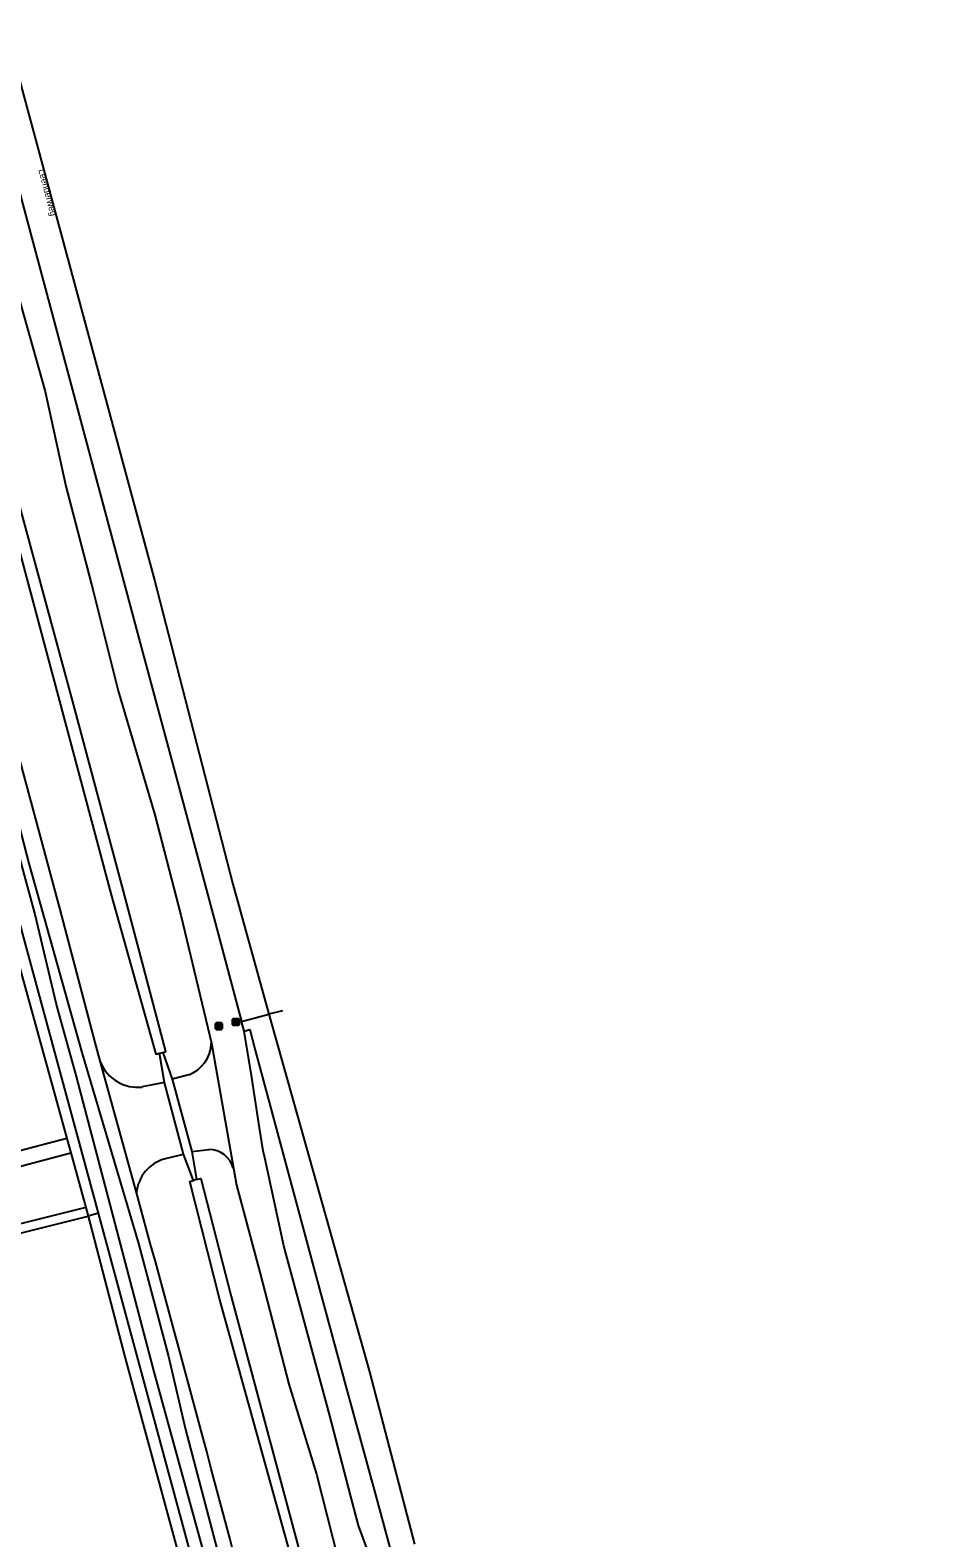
# Model space of a CAD drawing. Extents: x 162157 to 163165, y 378998 to 380775.
# Drawn here: x 162796.7 to 162935.4, y 380157.8 to 380388.2 of the extents above; entities that cross this region are included whole.
import ezdxf

# ---------------------------------------------------------------- set-up
doc = ezdxf.new("R2010")
doc.units = 0
for name, color, linetype in [('IMGEO_Berm_groen', 7, 'Continuous'), ('IMGEO_Fietspad_gesloten', 7, 'Continuous'), ('IMGEO_Groenvoorziening', 7, 'Continuous'), ('IMGEO_Muur', 7, 'Continuous'), ('IMGEO_Openbare_ruimte_label', 7, 'Continuous'), ('IMGEO_Rijbaan_lokaal_gesloten', 7, 'Continuous'), ('IMGEO_Rijbaan_lokaal_onverhard', 7, 'Continuous'), ('IMGEO_Rijbaan_regionaal_gesloten', 7, 'Continuous'), ('IMGEO_Voetpad_halfverhard', 7, 'Continuous'), ('IMGEO_Voetpad_open', 7, 'Continuous'), ('IMGEO_Wegwijzer', 7, 'Continuous')]:
    doc.layers.add(name, color=color, linetype=linetype)

msp = doc.modelspace()

# ---------------------------------------------------------------- linework, layer by layer
at = {"layer": 'IMGEO_Berm_groen'}
for points in [[(162779.72, 380393.58), (162782.45, 380390.83), (162789.8, 380363.38), (162794.77, 380347.98), (162799, 380332.96), (162802.18, 380318.49), (162806.33, 380302.5), (162810.15, 380287.19), (162815.78, 380268.27), (162819.72, 380252.92), (162824.4, 380233.35)], [(162824.4, 380233.35), (162827.76, 380214.25)], [(162827.76, 380214.25), (162828.22, 380211.65), (162831.86, 380198.18), (162836.23, 380181.26), (162840.44, 380167.5), (162844.58, 380151.28), (162852.47, 380130.79), (162854.37, 380123.05), (162864.7, 380086.48), (162869.2, 380069.9), (162880.27, 380030.3), (162885.8, 380009.88), (162894.02, 379977.91), (162894.82, 379974.81), (162899.22, 379955.87), (162902.22, 379931.42), (162904.56, 379914.07), (162906.14, 379899.21), (162909.01, 379881.44), (162910.96, 379872.62), (162920.05, 379843.16), (162923.52, 379831.46), (162929.16, 379811.21), (162935.38, 379790.5)]]:
    msp.add_lwpolyline(points, dxfattribs=at)
at = {"layer": 'IMGEO_Fietspad_gesloten'}
for points in [[(162732.49, 380480.71), (162737.15, 380462.44), (162744.04, 380435.43), (162753.47, 380399.17), (162793.04, 380252.59), (162793.74, 380250), (162802.35, 380218.82)], [(162807.15, 380207.37), (162795.6, 380250), (162794.83, 380252.86), (162755.08, 380399.61), (162738.94, 380462.93), (162734.13, 380481.79)], [(162802.35, 380218.82), (162802.93, 380216.6)], [(162802.93, 380216.6), (162805.25, 380208.27)], [(162805.25, 380208.27), (162805.6, 380206.95)]]:
    msp.add_lwpolyline(points, dxfattribs=at)
at = {"layer": 'IMGEO_Groenvoorziening'}
for points in [[(162773.94, 380387.47), (162773.55, 380387.66), (162785, 380346.14), (162809.1, 380256.05), (162815.9, 380231.68), (162816.46, 380231.84)], [(162816.97, 380231.95), (162817.46, 380232.08), (162810.98, 380256.6), (162803.17, 380285.72), (162775.96, 380386.07), (162774.38, 380387.23)], [(162807.47, 380230.47), (162806.63, 380233.47), (162801.29, 380253.8), (162766.3, 380383.5)], [(162812.97, 380210.53), (162807.47, 380230.47)], [(162817.23, 380227.35), (162813.85, 380226.67)], [(162820.97, 380228.53), (162818.41, 380227.87)], [(162821.41, 380216.81), (162824.02, 380217.14)], [(162817.21, 380215.67), (162820.17, 380216.39)], [(162822.15, 380212.53), (162822.81, 380212.7), (162827.41, 380194.68), (162838.08, 380154.93)], [(162836.68, 380154.47), (162825.7, 380194.15), (162821.09, 380212.25), (162821.68, 380212.4)]]:
    msp.add_lwpolyline(points, dxfattribs=at)
for centre, radius, start, end in [((162819.03, 380233.54), 5.37, 291.2055, 358.0298), ((162813.16, 380232.76), 6.14, 201.9572, 276.5145), ((162824.02, 380213.28), 3.86, 14.6226, 90.0212), ((162818.9, 380209.95), 5.96, 106.4803, 174.4608), ((156261.77, 378414.57), 6792.91, 14.592707, 15.330545)]:
    msp.add_arc(centre, radius, start, end, dxfattribs=at)
at = {"layer": 'IMGEO_Muur'}
for points in [[(162816.46, 380231.84), (162816.97, 380231.95)], [(162817.23, 380227.35), (162816.46, 380231.84)], [(162816.97, 380231.95), (162818.41, 380227.87)], [(162820.17, 380216.39), (162817.23, 380227.35)], [(162818.41, 380227.87), (162821.41, 380216.81)], [(162821.68, 380212.4), (162820.17, 380216.39)], [(162821.41, 380216.81), (162822.15, 380212.53)], [(162822.15, 380212.53), (162821.68, 380212.4)]]:
    msp.add_lwpolyline(points, dxfattribs=at)
at = {"layer": 'IMGEO_Rijbaan_lokaal_gesloten'}
for points in [[(162856.21, 380136.12), (162855.96, 380136.76), (162854.37, 380140.73), (162852.99, 380143.75), (162851.45, 380147.17), (162847.93, 380156.76), (162846.88, 380159.68), (162845.69, 380164.1), (162842.43, 380176.6), (162835.45, 380202.41), (162832.56, 380215.85), (162832.33, 380216.92), (162831.77, 380220.44), (162830.51, 380228.44), (162829.43, 380235.22)], [(162807.15, 380207.37), (162805.6, 380206.95)], [(162805.6, 380206.95), (162811.23, 380185.22), (162832.66, 380106.4), (162836.29, 380091.77), (162838.54, 380083.95), (162839.74, 380078.68), (162841.31, 380074.11), (162845.11, 380058.55), (162849.13, 380043.85), (162853.26, 380029.71), (162857.39, 380013.63), (162859.31, 380007.93), (162861.32, 380000), (162874.8, 379950.69)], [(162875.93, 379953.56), (162863.33, 380000), (162860.3, 380010.25), (162859.82, 380012.91), (162859.06, 380014.99), (162855.7, 380027.53), (162853.05, 380036.53), (162849.58, 380050.07), (162847.39, 380056.99), (162834.02, 380108.17), (162807.15, 380207.37)]]:
    msp.add_lwpolyline(points, dxfattribs=at)
at = {"layer": 'IMGEO_Rijbaan_lokaal_onverhard'}
for points in [[(162836.52, 380107.17), (162815.65, 380183.14), (162803.81, 380228.27), (162800.75, 380239.27), (162797.43, 380253.23), (162791.92, 380273.3), (162786.53, 380293.52), (162775.36, 380333.72), (162765.42, 380371.74), (162759.74, 380391.98), (162736.16, 380483.35), (162735.35, 380483.73), (162734.51, 380483.58)], [(162764.08, 380387.55), (162771.24, 380358.93), (162778.52, 380332.03), (162782.46, 380315.75), (162787.62, 380297.4), (162792.42, 380276.74), (162796.53, 380260.82), (162798.6, 380253.4), (162804.6, 380231.95), (162813.27, 380202.73), (162817.83, 380185.51), (162820.47, 380174.33), (162830.29, 380136.99)]]:
    msp.add_lwpolyline(points, dxfattribs=at)
at = {"layer": 'IMGEO_Rijbaan_regionaal_gesloten'}
for points in [[(162683.4, 380739.7), (162691.09, 380720.33), (162695.16, 380708.96), (162706.16, 380680.31), (162730.73, 380611.09), (162744.15, 380567.96), (162763.14, 380500.1), (162770.9, 380471.58), (162776.29, 380450.02), (162815.72, 380304.13), (162827.68, 380257.65), (162833.19, 380237.78)], [(162746.82, 380542.49), (162751.4, 380526.42), (162757.93, 380502.08), (162763.52, 380481.21), (162769.54, 380458.74), (162777.14, 380430.38), (162785.23, 380400.19), (162788.69, 380387.26), (162795.79, 380360.77), (162800.79, 380342.1), (162806.62, 380320.37), (162813.55, 380294.48), (162819.58, 380271.99), (162825.25, 380250.82), (162829.03, 380236.7)], [(162835.27, 380238.32), (162833.19, 380237.78)], [(162829.03, 380236.7), (162833.19, 380237.78)], [(162829.43, 380235.22), (162829.03, 380236.7)], [(162833.19, 380237.78), (162848.55, 380183.16), (162855.41, 380156.79)], [(162829.43, 380235.22), (162830.27, 380235.45), (162831.11, 380232.32), (162835.6, 380215.62), (162840.57, 380197.09), (162844.9, 380181.12), (162849.56, 380163.99), (162852.13, 380154.55), (162855.2, 380143.13), (162856.98, 380136.34), (162856.21, 380136.12)]]:
    msp.add_lwpolyline(points, dxfattribs=at)
at = {"layer": 'IMGEO_Voetpad_halfverhard'}
for points in [[(162805.25, 380208.27), (162758.28, 380196.55), (162752.14, 380195.44), (162718.86, 380192.09)], [(162776.26, 380199.6), (162805.6, 380206.95)]]:
    msp.add_lwpolyline(points, dxfattribs=at)
at = {"layer": 'IMGEO_Voetpad_open'}
for points in [[(162802.35, 380218.82), (162791.24, 380215.89), (162718.82, 380196.79)], [(162717.42, 380193.88), (162802.93, 380216.6)]]:
    msp.add_lwpolyline(points, dxfattribs=at)
at = {"layer": 'IMGEO_Wegwijzer'}
for p, q in [((162825.05, 380235.57), (162825.05, 380236.37)), ((162825.05, 380236.37), (162825.05, 380235.57)), ((162825.15, 380236.47), (162825.94, 380236.47)), ((162825.94, 380236.47), (162825.15, 380236.47)), ((162826.04, 380236.37), (162826.04, 380235.57)), ((162826.04, 380235.57), (162826.04, 380236.37)), ((162827.64, 380236.21), (162827.64, 380237.01)), ((162827.64, 380237.01), (162827.64, 380236.21)), ((162827.74, 380237.11), (162828.53, 380237.11)), ((162828.53, 380237.11), (162827.74, 380237.11)), ((162828.53, 380236.11), (162827.74, 380236.11)), ((162827.74, 380236.11), (162828.53, 380236.11)), ((162828.63, 380237.01), (162828.63, 380236.21)), ((162828.63, 380236.21), (162828.63, 380237.01)), ((162825.94, 380235.47), (162825.15, 380235.47)), ((162825.15, 380235.47), (162825.94, 380235.47))]:
    msp.add_line(p, q, dxfattribs=at)
for points in [[(162825.15, 380236.2), (162825.94, 380236.2), (162825.94, 380235.74), (162825.15, 380235.74), (162825.15, 380236.2)], [(162825.22, 380236.05), (162825.22, 380235.97), (162825.22, 380235.89), (162825.63, 380235.89), (162825.63, 380235.8), (162825.88, 380235.97), (162825.63, 380236.14), (162825.63, 380236.05), (162825.22, 380236.05)], [(162827.74, 380236.84), (162828.53, 380236.84), (162828.53, 380236.37), (162827.74, 380236.37), (162827.74, 380236.84)], [(162827.81, 380236.69), (162827.81, 380236.61), (162827.81, 380236.52), (162828.22, 380236.52), (162828.22, 380236.44), (162828.47, 380236.61), (162828.22, 380236.77), (162828.22, 380236.69), (162827.81, 380236.69)]]:
    msp.add_lwpolyline(points, dxfattribs=at)
for centre, start, end in [((162825.15, 380236.37), 90, 180), ((162825.15, 380236.37), 90, 180), ((162825.15, 380235.57), 180, 270), ((162825.15, 380235.57), 180, 270), ((162825.94, 380236.37), 0, 90), ((162825.94, 380236.37), 360, 90), ((162825.94, 380235.57), 270, 0), ((162825.94, 380235.57), 270, 0), ((162827.74, 380237.01), 90, 180), ((162827.74, 380237.01), 90, 180), ((162827.74, 380236.21), 180, 270), ((162827.74, 380236.21), 180, 270), ((162828.53, 380237.01), 0, 90), ((162828.53, 380237.01), 360, 90), ((162828.53, 380236.21), 270, 0), ((162828.53, 380236.21), 270, 0)]:
    msp.add_arc(centre, 0.1, start, end, dxfattribs=at)

# ---------------------------------------------------------------- texts
at = {"layer": 'IMGEO_Openbare_ruimte_label'}
msp.add_text('Leenderweg', height=1, rotation=285.0642, dxfattribs=at).set_placement((162797.96, 380366.79))

doc.saveas('drawing.dxf')
